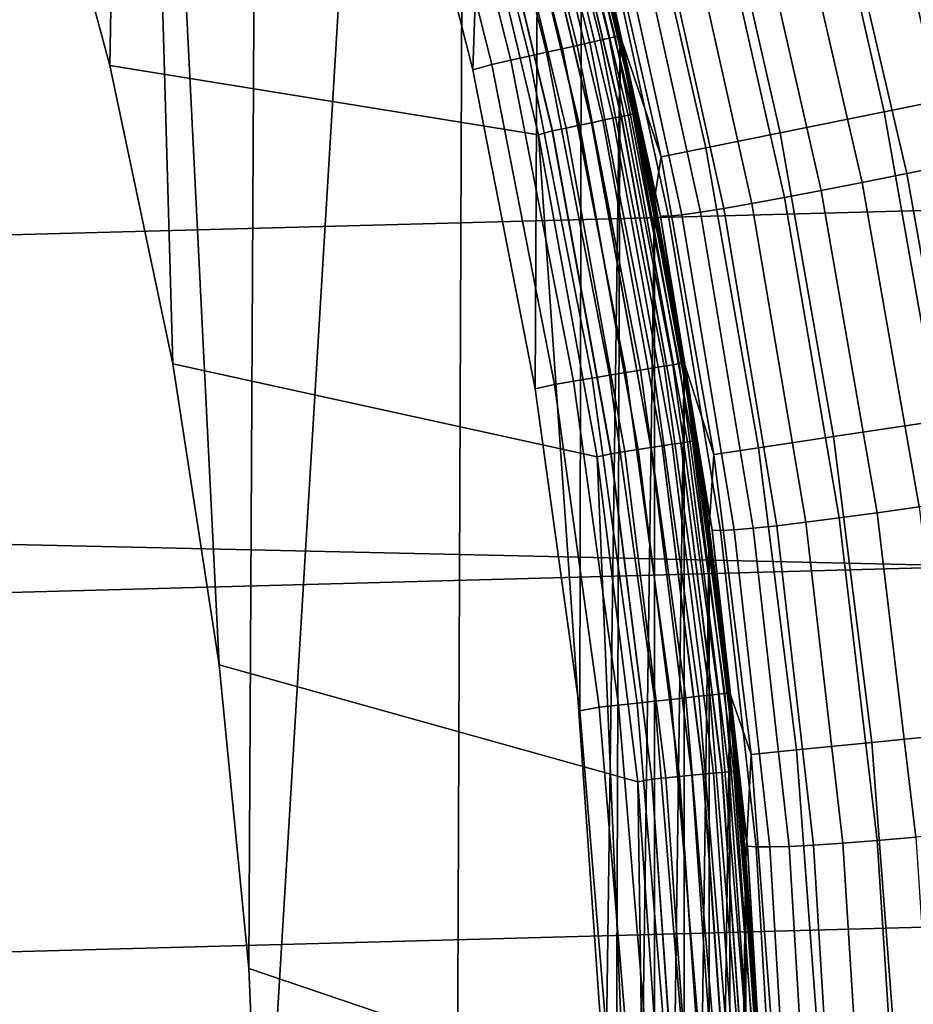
# Model space of a CAD drawing. Header units: metres. Extents: x -28 to 70, y -218 to 28.
# Tile 301 of 463: x 10.52 to 12.29, y 0.7 to 2.66. Entities that reach past the tile are written whole.
import ezdxf

# ---------------------------------------------------------------- set-up
doc = ezdxf.new("R2010")
doc.units = ezdxf.units.M
doc.layers.add('solid_10_261_432_XXX', color=7, linetype='CONTINUOUS')

msp = doc.modelspace()

# ---------------------------------------------------------------- linework, layer by layer
at = {"layer": 'solid_10_261_432_XXX'}
for points in [[(10.539528, 3.149342, 209.25), (10.696702, 2.565255, 209.25), (10.738165, 4.892015, 209.25), (10.452642, 5.475604, 209.25)], [(-27.058064, 4.910316, -5), (27.251122, 3.691395, -5), (27.389296, 2.465067, -5), (-27.251122, 3.691395, -5)], [(10.696702, 2.565255, 209.25), (10.821564, 1.973259, 209.25), (10.738165, 4.892015, 209.25)], [(10.913673, 1.375401, 209.25), (10.972785, 0.773301, 209.25), (10.991123, 4.293624, 209.25), (10.738165, 4.892015, 209.25)], [(10.821564, 1.973259, 209.25), (10.913673, 1.375401, 209.25), (10.738165, 4.892015, 209.25)], [(10.972785, 0.773301, 209.25), (10.998702, 0.168941, 209.25), (11.210789, 3.682145, 209.25), (10.991123, 4.293624, 209.25)], [(11.452841, 3.58224, 194), (11.417285, 2.55648, 194), (11.25911, 3.181573, 194), (11.349808, 3.896392, 194)], [(-27.251122, 3.691395, -5), (27.389296, 2.465067, -5), (27.472309, 1.233766, -5), (-27.389296, 2.465067, -5)], [(12.777651, 3.690751, 235.5), (-12.957409, 2.999256, 235.5), (-13.099793, 2.298998, 235.5), (12.957432, 2.999155, 235.5)], [(10.998702, 0.168941, 209.25), (11.38193, -0.618166, 209.25), (11.396459, 3.059532, 209.25), (11.210789, 3.682145, 209.25)], [(11.547218, 3.265219, 194), (11.540821, 1.923384, 194), (11.417285, 2.55648, 194), (11.452841, 3.58224, 194)], [(11.707102, 2.623623, 193.73877), (11.544795, 3.264557, 193.73877), (11.537467, 3.262485, 193.777298), (11.699671, 2.621958, 193.777298)], [(11.632813, 2.945785, 194), (11.629267, 1.284557, 194), (11.540821, 1.923384, 194), (11.547218, 3.265219, 194)], [(11.544795, 3.264557, 193.73877), (11.707102, 2.623623, 193.73877), (11.709557, 2.624172, 193.699997), (11.547216, 3.265241, 193.699997)], [(11.547216, 3.265241, 193.699997), (11.709557, 2.624172, 193.699997), (11.632803, 2.945826, 181), (11.547216, 3.265242, 181)], [(11.649203, 2.610647, 193.882446), (11.4877, 3.248412, 193.882446), (11.462797, 3.24137, 193.911987), (11.623951, 2.604988, 193.911987)], [(11.670471, 2.615414, 193.849762), (11.508673, 3.254343, 193.849762), (11.4877, 3.248412, 193.882446), (11.649203, 2.610647, 193.882446)], [(11.68739, 2.619205, 193.814514), (11.525357, 3.25906, 193.814514), (11.508673, 3.254343, 193.849762), (11.670471, 2.615414, 193.849762)], [(11.699671, 2.621958, 193.777298), (11.537467, 3.262485, 193.777298), (11.525357, 3.25906, 193.814514), (11.68739, 2.619205, 193.814514)], [(11.563287, 2.591393, 193.959747), (11.402974, 3.224454, 193.959747), (11.369079, 3.214869, 193.977127), (11.528914, 2.58369, 193.977127)], [(11.595147, 2.598533, 193.937912), (11.434393, 3.233338, 193.937912), (11.402974, 3.224454, 193.959747), (11.563287, 2.591393, 193.959747)], [(11.623951, 2.604988, 193.911987), (11.462797, 3.24137, 193.911987), (11.434393, 3.233338, 193.937912), (11.595147, 2.598533, 193.937912)], [(11.528914, 2.58369, 193.977127), (11.369079, 3.214869, 193.977127), (11.333288, 3.204749, 193.989761), (11.492621, 2.575557, 193.989761)], [(11.5626, 3.21034, 199), (11.719447, 2.579645, 199), (11.709555, 2.624184, 194), (11.632813, 2.945785, 194)], [(11.748169, 2.445513, 209.050003), (11.719447, 2.579645, 199), (11.5626, 3.21034, 199), (11.597133, 3.083263, 209.050003)], [(11.417285, 2.55648, 194), (11.455028, 2.567132, 193.997437), (11.296216, 3.194266, 193.997437), (11.25911, 3.181573, 194)], [(11.492621, 2.575557, 193.989761), (11.333288, 3.204749, 193.989761), (11.296216, 3.194266, 193.997437), (11.455028, 2.567132, 193.997437)], [(10.539528, 3.149342, 217.75), (10.696702, 2.565255, 217.75), (10.696702, 2.565255, 209.25), (10.539528, 3.149342, 209.25)], [(10.539528, 3.149342, 217.75), (11.396464, 3.059509, 217.75), (11.547549, 2.427776, 217.75), (10.696702, 2.565255, 217.75)], [(12.498825, 2.526692, 173.429489), (12.357343, 3.146566, 173.429489), (12.095102, 3.079792, 174.932922), (12.233582, 2.473072, 174.932922)], [(11.558475, 3.104767, 209.158203), (11.711797, 2.464087, 209.158203), (11.725202, 2.466907, 209.133133), (11.571704, 3.108321, 209.133133)], [(11.711933, 2.464116, 217.84201), (11.558609, 3.104804, 217.84201), (11.571807, 3.108349, 217.867096), (11.725307, 2.46693, 217.867096)], [(11.571704, 3.108321, 209.133133), (11.725202, 2.466907, 209.133133), (11.734976, 2.468964, 209.106369), (11.581349, 3.110912, 209.106369)], [(11.725307, 2.46693, 217.867096), (11.571807, 3.108349, 217.867096), (11.58142, 3.110931, 217.893875), (11.735046, 2.468979, 217.893875)], [(11.581349, 3.110912, 209.106369), (11.734976, 2.468964, 209.106369), (11.740919, 2.470214, 209.078461), (11.587215, 3.112488, 209.078461)], [(11.735046, 2.468979, 217.893875), (11.58142, 3.110931, 217.893875), (11.587251, 3.112498, 217.921799), (11.740955, 2.470222, 217.921799)], [(11.587215, 3.112488, 209.078461), (11.740919, 2.470214, 209.078461), (11.597133, 3.083263, 209.050003)], [(11.740955, 2.470222, 217.921799), (11.587251, 3.112498, 217.921799), (11.597133, 3.083263, 217.949997)], [(11.476091, 3.082638, 209.23201), (11.628322, 2.446524, 209.23201), (11.652867, 2.451688, 209.218338), (11.500316, 3.089145, 209.218338)], [(11.628551, 2.446573, 217.768097), (11.476317, 3.0827, 217.768097), (11.500525, 3.089202, 217.781799), (11.653078, 2.451734, 217.781799)], [(11.500316, 3.089145, 209.218338), (11.652867, 2.451688, 209.218338), (11.675257, 2.456399, 209.201248), (11.522413, 3.095081, 209.201248)], [(11.653078, 2.451734, 217.781799), (11.500525, 3.089202, 217.781799), (11.5226, 3.095132, 217.79892), (11.675447, 2.45644, 217.79892)], [(11.522413, 3.095081, 209.201248), (11.675257, 2.456399, 209.201248), (11.695035, 2.46056, 209.181061), (11.541932, 3.100324, 209.181061)], [(11.675447, 2.45644, 217.79892), (11.5226, 3.095132, 217.79892), (11.542094, 3.100368, 217.819138), (11.695199, 2.460596, 217.819138)], [(11.541932, 3.100324, 209.181061), (11.695035, 2.46056, 209.181061), (11.711797, 2.464087, 209.158203), (11.558475, 3.104767, 209.158203)], [(11.695199, 2.460596, 217.819138), (11.542094, 3.100368, 217.819138), (11.558609, 3.104804, 217.84201), (11.711933, 2.464116, 217.84201)], [(11.423271, 3.06845, 209.248001), (11.396459, 3.059532, 209.25), (11.547547, 2.427784, 209.25), (11.5748, 2.435264, 209.248001)], [(11.423428, 3.068492, 217.752029), (11.574955, 2.435297, 217.752029), (11.547549, 2.427776, 217.75), (11.396464, 3.059509, 217.75)], [(11.423271, 3.06845, 209.248001), (11.5748, 2.435264, 209.248001), (11.602121, 2.441012, 209.241959), (11.450234, 3.075693, 209.241959)], [(11.450473, 3.075757, 217.758102), (11.602363, 2.441063, 217.758102), (11.574955, 2.435297, 217.752029), (11.423428, 3.068492, 217.752029)], [(11.450234, 3.075693, 209.241959), (11.602121, 2.441012, 209.241959), (11.628322, 2.446524, 209.23201), (11.476091, 3.082638, 209.23201)], [(11.602363, 2.441063, 217.758102), (11.450473, 3.075757, 217.758102), (11.476317, 3.0827, 217.768097), (11.628551, 2.446573, 217.768097)], [(11.597133, 3.083263, 217.949997), (11.69166, 2.702794, 224.15451), (11.761395, 2.381091, 224.144196), (11.748169, 2.445513, 217.949997)], [(11.740955, 2.470222, 217.921799), (11.597133, 3.083263, 217.949997), (11.748169, 2.445513, 217.949997)], [(11.740919, 2.470214, 209.078461), (11.748169, 2.445513, 209.050003), (11.597133, 3.083263, 209.050003)], [(12.233582, 2.473072, 174.932922), (12.095102, 3.079792, 174.932922), (11.890865, 3.027786, 176.445908), (12.027007, 2.431312, 176.445908)], [(11.38193, -0.618166, 209.25), (11.772798, -0.799741, 209.25), (11.547547, 2.427784, 209.25), (11.396459, 3.059532, 209.25)], [(12.319391, 3.041756, 225.353973), (12.474365, 2.391546, 225.355301), (12.373331, 2.370319, 225.289566), (12.22134, 3.015736, 225.289368)], [(12.027007, 2.431312, 176.445908), (11.890865, 3.027786, 176.445908), (11.744953, 2.990633, 177.966064), (11.879424, 2.401477, 177.966064)], [(12.22134, 3.015736, 225.289368), (12.373331, 2.370319, 225.289566), (12.278218, 2.350699, 225.215073), (12.129017, 2.991597, 225.216171)], [(12.957432, 2.999155, 235.5), (-13.099793, 2.298998, 235.5), (-13.204357, 1.592154, 235.5), (13.099812, 2.298897, 235.5)], [(11.879424, 2.401477, 177.966064), (11.744953, 2.990633, 177.966064), (11.657597, 2.968389, 179.490997), (11.791067, 2.383616, 179.490997)], [(12.129017, 2.991597, 225.216171), (12.278218, 2.350699, 225.215073), (12.189754, 2.332835, 225.132385), (12.043126, 2.969523, 225.134933)], [(11.791067, 2.383616, 179.490997), (11.657597, 2.968389, 179.490997), (11.632803, 2.945826, 181), (11.709557, 2.624173, 181)], [(12.043126, 2.969523, 225.134933), (12.189754, 2.332835, 225.132385), (12.10861, 2.316864, 225.04216), (11.964323, 2.949683, 225.046265)], [(11.709555, 2.624184, 194), (11.68234, 0.642568, 194), (11.629267, 1.284557, 194), (11.632813, 2.945785, 194)], [(11.709557, 2.624172, 193.699997), (11.709557, 2.624173, 181), (11.632803, 2.945826, 181)], [(11.893209, 2.932229, 224.950867), (12.035409, 2.302907, 224.945068), (11.970706, 2.29107, 224.841843), (11.830325, 2.917292, 224.849442)], [(11.964323, 2.949683, 225.046265), (12.10861, 2.316864, 225.04216), (12.035409, 2.302907, 224.945068), (11.893209, 2.932229, 224.950867)], [(11.830325, 2.917292, 224.849442), (11.970706, 2.29107, 224.841843), (11.914996, 2.281445, 224.733292), (11.776152, 2.904988, 224.742767)], [(11.731102, 2.895409, 224.631668), (11.868704, 2.274105, 224.620224), (11.832183, 2.269104, 224.50351), (11.695519, 2.888629, 224.516983)], [(11.776152, 2.904988, 224.742767), (11.914996, 2.281445, 224.733292), (11.868704, 2.274105, 224.620224), (11.731102, 2.895409, 224.631668)], [(11.669676, 2.8847, 224.399597), (11.80571, 2.266483, 224.384033), (11.789488, 2.26626, 224.262726), (11.653767, 2.883652, 224.280396)], [(11.653767, 2.883652, 224.280396), (11.789488, 2.26626, 224.262726), (11.69166, 2.702794, 224.15451)], [(11.695519, 2.888629, 224.516983), (11.832183, 2.269104, 224.50351), (11.80571, 2.266483, 224.384033), (11.669676, 2.8847, 224.399597)], [(11.789488, 2.26626, 224.262726), (11.761395, 2.381091, 224.144196), (11.69166, 2.702794, 224.15451)], [(11.81393, 1.971396, 193.814514), (11.68739, 2.619205, 193.814514), (11.670471, 2.615414, 193.849762), (11.796827, 1.968542, 193.849762)], [(11.709555, 2.624184, 194), (11.7, 0, 194), (11.68234, 0.642568, 194)], [(11.826343, 1.973468, 193.777298), (11.699671, 2.621958, 193.777298), (11.68739, 2.619205, 193.814514), (11.81393, 1.971396, 193.814514)], [(11.833855, 1.974721, 193.73877), (11.707102, 2.623623, 193.73877), (11.699671, 2.621958, 193.777298), (11.826343, 1.973468, 193.777298)], [(11.7774, 2.300608, 194), (11.709555, -2.624184, 194), (11.7, 0, 194), (11.709555, 2.624184, 194)], [(11.707102, 2.623623, 193.73877), (11.833855, 1.974721, 193.73877), (11.836336, 1.975134, 193.699997), (11.709557, 2.624172, 193.699997)], [(11.719447, 2.579645, 199), (11.7774, 2.300608, 194), (11.709555, 2.624184, 194)], [(11.709557, 2.624172, 193.699997), (11.836336, 1.975134, 193.699997), (11.777418, 2.300528, 181), (11.709557, 2.624173, 181)], [(11.791067, 2.383616, 179.490997), (11.709557, 2.624173, 181), (11.777418, 2.300528, 181)], [(11.749803, 1.960695, 193.911987), (11.623951, 2.604988, 193.911987), (11.595147, 2.598533, 193.937912), (11.720688, 1.955837, 193.937912)], [(11.775329, 1.964955, 193.882446), (11.649203, 2.610647, 193.882446), (11.623951, 2.604988, 193.911987), (11.749803, 1.960695, 193.911987)], [(11.796827, 1.968542, 193.849762), (11.670471, 2.615414, 193.849762), (11.649203, 2.610647, 193.882446), (11.775329, 1.964955, 193.882446)], [(11.653738, 1.944665, 193.977127), (11.528914, 2.58369, 193.977127), (11.492621, 2.575557, 193.989761), (11.617051, 1.938543, 193.989761)], [(11.688482, 1.950463, 193.959747), (11.563287, 2.591393, 193.959747), (11.528914, 2.58369, 193.977127), (11.653738, 1.944665, 193.977127)], [(11.720688, 1.955837, 193.937912), (11.595147, 2.598533, 193.937912), (11.563287, 2.591393, 193.959747), (11.688482, 1.950463, 193.959747)], [(11.719447, 2.579645, 199), (11.841918, 1.941384, 199), (11.836341, 1.975086, 194), (11.7774, 2.300608, 194)], [(11.864161, 1.800468, 209.050003), (11.841918, 1.941384, 199), (11.719447, 2.579645, 199), (11.748169, 2.445513, 209.050003)], [(10.696702, 2.565255, 217.75), (10.821564, 1.973259, 217.75), (10.821564, 1.973259, 209.25), (10.696702, 2.565255, 209.25)], [(10.696702, 2.565255, 217.75), (11.547549, 2.427776, 217.75), (11.663657, 1.788597, 217.75), (10.821564, 1.973259, 217.75)], [(11.540821, 1.923384, 194), (11.579051, 1.932202, 193.997437), (11.455028, 2.567132, 193.997437), (11.417285, 2.55648, 194)], [(11.617051, 1.938543, 193.989761), (11.492621, 2.575557, 193.989761), (11.455028, 2.567132, 193.997437), (11.579051, 1.932202, 193.997437)], [(12.609233, 1.900536, 173.429489), (12.498825, 2.526692, 173.429489), (12.233582, 2.473072, 174.932922), (12.341647, 1.860204, 174.932922)], [(-27.389296, 2.465067, -5), (27.472309, 1.233766, -5), (27.5, 0, -5), (-27.472309, 1.233766, -5)], [(11.695035, 2.46056, 209.181061), (11.812704, 1.813342, 209.181061), (11.829636, 1.815941, 209.158203), (11.711797, 2.464087, 209.158203)], [(11.812871, 1.813368, 217.819138), (11.695199, 2.460596, 217.819138), (11.711933, 2.464116, 217.84201), (11.829773, 1.815963, 217.84201)], [(11.711797, 2.464087, 209.158203), (11.829636, 1.815941, 209.158203), (11.843175, 1.818019, 209.133133), (11.725202, 2.466907, 209.133133)], [(11.829773, 1.815963, 217.84201), (11.711933, 2.464116, 217.84201), (11.725307, 2.46693, 217.867096), (11.843281, 1.818036, 217.867096)], [(11.725202, 2.466907, 209.133133), (11.843175, 1.818019, 209.133133), (11.853047, 1.819535, 209.106369), (11.734976, 2.468964, 209.106369)], [(11.843281, 1.818036, 217.867096), (11.725307, 2.46693, 217.867096), (11.735046, 2.468979, 217.893875), (11.853119, 1.819546, 217.893875)], [(11.734976, 2.468964, 209.106369), (11.853047, 1.819535, 209.106369), (11.859051, 1.820457, 209.078461), (11.740919, 2.470214, 209.078461)], [(11.853119, 1.819546, 217.893875), (11.735046, 2.468979, 217.893875), (11.740955, 2.470222, 217.921799), (11.859087, 1.820462, 217.921799)], [(11.740919, 2.470214, 209.078461), (11.859051, 1.820457, 209.078461), (11.748169, 2.445513, 209.050003)], [(11.859087, 1.820462, 217.921799), (11.740955, 2.470222, 217.921799), (11.748169, 2.445513, 217.949997)], [(12.341647, 1.860204, 174.932922), (12.233582, 2.473072, 174.932922), (12.027007, 2.431312, 176.445908), (12.133247, 1.828793, 176.445908)], [(11.602121, 2.441012, 209.241959), (11.718856, 1.798935, 209.241959), (11.745319, 1.802998, 209.23201), (11.628322, 2.446524, 209.23201)], [(11.7191, 1.798973, 217.758102), (11.602363, 2.441063, 217.758102), (11.628551, 2.446573, 217.768097), (11.745551, 1.803034, 217.768097)], [(11.628322, 2.446524, 209.23201), (11.745319, 1.802998, 209.23201), (11.770112, 1.806803, 209.218338), (11.652867, 2.451688, 209.218338)], [(11.745551, 1.803034, 217.768097), (11.628551, 2.446573, 217.768097), (11.653078, 2.451734, 217.781799), (11.770326, 1.806837, 217.781799)], [(11.652867, 2.451688, 209.218338), (11.770112, 1.806803, 209.218338), (11.792727, 1.810275, 209.201248), (11.675257, 2.456399, 209.201248)], [(11.770326, 1.806837, 217.781799), (11.653078, 2.451734, 217.781799), (11.675447, 2.45644, 217.79892), (11.792919, 1.810305, 217.79892)], [(11.675257, 2.456399, 209.201248), (11.792727, 1.810275, 209.201248), (11.812704, 1.813342, 209.181061), (11.695035, 2.46056, 209.181061)], [(11.792919, 1.810305, 217.79892), (11.675447, 2.45644, 217.79892), (11.695199, 2.460596, 217.819138), (11.812871, 1.813368, 217.819138)], [(11.748169, 2.445513, 217.949997), (11.82228, 2.057597, 224.133896), (11.874269, 1.732554, 224.123581), (11.864161, 1.800468, 217.949997)], [(11.748169, 2.445513, 217.949997), (11.761395, 2.381091, 224.144196), (11.82228, 2.057597, 224.133896)], [(11.859087, 1.820462, 217.921799), (11.748169, 2.445513, 217.949997), (11.864161, 1.800468, 217.949997)], [(11.859051, 1.820457, 209.078461), (11.864161, 1.800468, 209.050003), (11.748169, 2.445513, 209.050003)], [(11.5748, 2.435264, 209.248001), (11.547547, 2.427784, 209.25), (11.66366, 1.78858, 209.25), (11.69126, 1.7947, 209.248001)], [(11.772798, -0.799741, 209.25), (11.66366, 1.78858, 209.25), (11.547547, 2.427784, 209.25)], [(11.574955, 2.435297, 217.752029), (11.691413, 1.794723, 217.752014), (11.663657, 1.788597, 217.75), (11.547549, 2.427776, 217.75)], [(11.5748, 2.435264, 209.248001), (11.69126, 1.7947, 209.248001), (11.718856, 1.798935, 209.241959), (11.602121, 2.441012, 209.241959)], [(11.602363, 2.441063, 217.758102), (11.7191, 1.798973, 217.758102), (11.691413, 1.794723, 217.752014), (11.574955, 2.435297, 217.752029)], [(12.133247, 1.828793, 176.445908), (12.027007, 2.431312, 176.445908), (11.879424, 2.401477, 177.966064), (11.984361, 1.806352, 177.966064)], [(11.984361, 1.806352, 177.966064), (11.879424, 2.401477, 177.966064), (11.791067, 2.383616, 179.490997), (11.895224, 1.792916, 179.490997)], [(11.789488, 2.26626, 224.262726), (11.82228, 2.057597, 224.133896), (11.761395, 2.381091, 224.144196)], [(11.895224, 1.792916, 179.490997), (11.791067, 2.383616, 179.490997), (11.777418, 2.300528, 181), (11.836335, 1.975135, 181)], [(12.373331, 2.370319, 225.289566), (12.491254, 1.717827, 225.289978), (12.393561, 1.702948, 225.214172), (12.278218, 2.350699, 225.215073)], [(12.278218, 2.350699, 225.215073), (12.393561, 1.702948, 225.214172), (12.302716, 1.6895, 225.130035), (12.189754, 2.332835, 225.132385)], [(12.189754, 2.332835, 225.132385), (12.302716, 1.6895, 225.130035), (12.219414, 1.677583, 225.038223), (12.10861, 2.316864, 225.04216)], [(12.10861, 2.316864, 225.04216), (12.219414, 1.677583, 225.038223), (12.144288, 1.66729, 224.939423), (12.035409, 2.302907, 224.945068)], [(13.099812, 2.298897, 235.5), (-13.204357, 1.592154, 235.5), (-13.27081, 0.880669, 235.5), (13.204369, 1.592053, 235.5)], [(11.7774, -2.300608, 194), (11.709555, -2.624184, 194), (11.7774, 2.300608, 194)], [(11.7774, -2.300608, 194), (11.7774, 2.300608, 194), (11.836341, 1.975086, 194)], [(11.836336, 1.975134, 193.699997), (11.836335, 1.975135, 181), (11.777418, 2.300528, 181)], [(11.970706, 2.29107, 224.841843), (12.077911, 1.658699, 224.834396), (12.020791, 1.651875, 224.723923), (11.914996, 2.281445, 224.733292)], [(12.035409, 2.302907, 224.945068), (12.144288, 1.66729, 224.939423), (12.077911, 1.658699, 224.834396), (11.970706, 2.29107, 224.841843)], [(11.832183, 2.269104, 224.50351), (11.935987, 1.643723, 224.490112), (11.908948, 1.642457, 224.368546), (11.80571, 2.266483, 224.384033)], [(11.868704, 2.274105, 224.620224), (11.973362, 1.64687, 224.608871), (11.935987, 1.643723, 224.490112), (11.832183, 2.269104, 224.50351)], [(11.914996, 2.281445, 224.733292), (12.020791, 1.651875, 224.723923), (11.973362, 1.64687, 224.608871), (11.868704, 2.274105, 224.620224)], [(11.80571, 2.266483, 224.384033), (11.908948, 1.642457, 224.368546), (11.892455, 1.643083, 224.245102), (11.789488, 2.26626, 224.262726)], [(11.789488, 2.26626, 224.262726), (11.892455, 1.643083, 224.245102), (11.82228, 2.057597, 224.133896)], [(11.892455, 1.643083, 224.245102), (11.874269, 1.732554, 224.123581), (11.82228, 2.057597, 224.133896)], [(11.836341, -1.975086, 194), (11.7774, -2.300608, 194), (11.836341, 1.975086, 194)], [(11.924668, 1.319822, 193.73877), (11.833855, 1.974721, 193.73877), (11.826343, 1.973468, 193.777298), (11.917099, 1.318984, 193.777298)], [(11.833855, 1.974721, 193.73877), (11.924668, 1.319822, 193.73877), (11.927168, 1.320098, 193.699997), (11.836336, 1.975134, 193.699997)], [(11.836336, 1.975134, 193.699997), (11.927168, 1.320098, 193.699997), (11.886265, 1.648243, 181), (11.836335, 1.975135, 181)], [(11.895224, 1.792916, 179.490997), (11.836335, 1.975135, 181), (11.886265, 1.648243, 181)], [(11.836341, -1.975086, 194), (11.836341, 1.975086, 194), (11.886267, 1.648235, 194)], [(11.841918, 1.941384, 199), (11.886267, 1.648235, 194), (11.836341, 1.975086, 194)], [(10.821564, 1.973259, 217.75), (10.913673, 1.375401, 217.75), (10.913673, 1.375401, 209.25), (10.821564, 1.973259, 209.25)], [(10.821564, 1.973259, 217.75), (11.663657, 1.788597, 217.75), (11.744437, 1.143764, 217.75), (10.913673, 1.375401, 217.75)], [(11.810633, 1.307201, 193.937912), (11.720688, 1.955837, 193.937912), (11.688482, 1.950463, 193.959747), (11.77818, 1.303609, 193.959747)], [(11.839972, 1.310448, 193.911987), (11.749803, 1.960695, 193.911987), (11.720688, 1.955837, 193.937912), (11.810633, 1.307201, 193.937912)], [(11.865693, 1.313295, 193.882446), (11.775329, 1.964955, 193.882446), (11.749803, 1.960695, 193.911987), (11.839972, 1.310448, 193.911987)], [(11.887356, 1.315692, 193.849762), (11.796827, 1.968542, 193.849762), (11.775329, 1.964955, 193.882446), (11.865693, 1.313295, 193.882446)], [(11.90459, 1.3176, 193.814514), (11.81393, 1.971396, 193.814514), (11.796827, 1.968542, 193.849762), (11.887356, 1.315692, 193.849762)], [(11.917099, 1.318984, 193.777298), (11.826343, 1.973468, 193.777298), (11.81393, 1.971396, 193.814514), (11.90459, 1.3176, 193.814514)], [(11.706202, 1.295642, 193.989761), (11.617051, 1.938543, 193.989761), (11.579051, 1.932202, 193.997437), (11.667909, 1.291404, 193.997437)], [(11.743169, 1.299734, 193.977127), (11.653738, 1.944665, 193.977127), (11.617051, 1.938543, 193.989761), (11.706202, 1.295642, 193.989761)], [(11.77818, 1.303609, 193.959747), (11.688482, 1.950463, 193.959747), (11.653738, 1.944665, 193.977127), (11.743169, 1.299734, 193.977127)], [(11.841918, 1.941384, 199), (11.929655, 1.297428, 199), (11.927167, 1.320114, 194), (11.886267, 1.648235, 194)], [(11.944763, 1.150054, 209.050003), (11.929655, 1.297428, 199), (11.841918, 1.941384, 199), (11.864161, 1.800468, 209.050003)], [(11.629267, 1.284557, 194), (11.667909, 1.291404, 193.997437), (11.579051, 1.932202, 193.997437), (11.540821, 1.923384, 194)], [(12.419029, 1.242711, 174.932922), (12.341647, 1.860204, 174.932922), (12.133247, 1.828793, 176.445908), (12.209322, 1.221727, 176.445908)], [(11.829636, 1.815941, 209.158203), (11.911633, 1.162293, 209.158203), (11.925266, 1.163623, 209.133133), (11.843175, 1.818019, 209.133133)], [(11.911771, 1.162307, 217.84201), (11.829773, 1.815963, 217.84201), (11.843281, 1.818036, 217.867096), (11.925372, 1.163634, 217.867096)], [(11.843175, 1.818019, 209.133133), (11.925266, 1.163623, 209.133133), (11.935206, 1.164593, 209.106369), (11.853047, 1.819535, 209.106369)], [(11.925372, 1.163634, 217.867096), (11.843281, 1.818036, 217.867096), (11.853119, 1.819546, 217.893875), (11.935279, 1.164601, 217.893875)], [(11.853047, 1.819535, 209.106369), (11.935206, 1.164593, 209.106369), (11.941252, 1.165183, 209.078461), (11.859051, 1.820457, 209.078461)], [(11.935279, 1.164601, 217.893875), (11.853119, 1.819546, 217.893875), (11.859087, 1.820462, 217.921799), (11.941288, 1.165187, 217.921799)], [(11.859051, 1.820457, 209.078461), (11.941252, 1.165183, 209.078461), (11.944763, 1.150054, 209.050003), (11.864161, 1.800468, 209.050003)], [(11.859087, 1.820462, 217.921799), (11.864161, 1.800468, 217.949997), (11.944763, 1.150054, 217.949997), (11.941288, 1.165187, 217.921799)], [(12.209322, 1.221727, 176.445908), (12.133247, 1.828793, 176.445908), (11.984361, 1.806352, 177.966064), (12.059503, 1.206735, 177.966064)], [(11.69126, 1.7947, 209.248001), (11.772299, 1.148697, 209.248001), (11.800085, 1.151409, 209.241959), (11.718856, 1.798935, 209.241959)], [(11.7191, 1.798973, 217.758102), (11.800331, 1.151433, 217.758102), (11.772449, 1.148712, 217.752014), (11.691413, 1.794723, 217.752014)], [(11.718856, 1.798935, 209.241959), (11.800085, 1.151409, 209.241959), (11.826733, 1.154009, 209.23201), (11.745319, 1.802998, 209.23201)], [(11.800331, 1.151433, 217.758102), (11.7191, 1.798973, 217.758102), (11.745551, 1.803034, 217.768097), (11.826965, 1.154032, 217.768097)], [(11.745319, 1.802998, 209.23201), (11.826733, 1.154009, 209.23201), (11.851697, 1.156444, 209.218338), (11.770112, 1.806803, 209.218338)], [(11.826965, 1.154032, 217.768097), (11.745551, 1.803034, 217.768097), (11.770326, 1.806837, 217.781799), (11.851912, 1.156466, 217.781799)], [(11.770112, 1.806803, 209.218338), (11.851697, 1.156444, 209.218338), (11.874469, 1.158666, 209.201248), (11.792727, 1.810275, 209.201248)], [(11.851912, 1.156466, 217.781799), (11.770326, 1.806837, 217.781799), (11.792919, 1.810305, 217.79892), (11.874662, 1.158686, 217.79892)], [(11.792727, 1.810275, 209.201248), (11.874469, 1.158666, 209.201248), (11.894585, 1.160629, 209.181061), (11.812704, 1.813342, 209.181061)], [(11.874662, 1.158686, 217.79892), (11.792919, 1.810305, 217.79892), (11.812871, 1.813368, 217.819138), (11.894752, 1.160646, 217.819138)], [(11.812704, 1.813342, 209.181061), (11.894585, 1.160629, 209.181061), (11.911633, 1.162293, 209.158203), (11.829636, 1.815941, 209.158203)], [(11.894752, 1.160646, 217.819138), (11.812871, 1.813368, 217.819138), (11.829773, 1.815963, 217.84201), (11.911771, 1.162307, 217.84201)], [(11.864161, 1.800468, 217.949997), (11.917322, 1.406209, 224.113297), (11.951409, 1.078805, 224.103027), (11.944763, 1.150054, 217.949997)], [(11.864161, 1.800468, 217.949997), (11.874269, 1.732554, 224.123581), (11.917322, 1.406209, 224.113297)], [(12.059503, 1.206735, 177.966064), (11.984361, 1.806352, 177.966064), (11.895224, 1.792916, 179.490997), (11.969806, 1.19776, 179.490997)], [(11.691413, 1.794723, 217.752014), (11.772449, 1.148712, 217.752014), (11.744437, 1.143764, 217.75), (11.663657, 1.788597, 217.75)], [(11.69126, 1.7947, 209.248001), (11.66366, 1.78858, 209.25), (11.74444, 1.143736, 209.25), (11.772299, 1.148697, 209.248001)], [(11.772798, -0.799741, 209.25), (11.74444, 1.143736, 209.25), (11.66366, 1.78858, 209.25)], [(11.969806, 1.19776, 179.490997), (11.895224, 1.792916, 179.490997), (11.886265, 1.648243, 181), (11.927168, 1.320099, 181)], [(11.892455, 1.643083, 224.245102), (11.917322, 1.406209, 224.113297), (11.874269, 1.732554, 224.123581)], [(12.302716, 1.6895, 225.130035), (12.381737, 1.041296, 225.127884), (12.29647, 1.033614, 225.03447), (12.219414, 1.677583, 225.038223)], [(12.144288, 1.66729, 224.939423), (12.219596, 1.027144, 224.93396), (12.151704, 1.021936, 224.827103), (12.077911, 1.658699, 224.834396)], [(12.219414, 1.677583, 225.038223), (12.29647, 1.033614, 225.03447), (12.219596, 1.027144, 224.93396), (12.144288, 1.66729, 224.939423)], [(11.886267, -1.648235, 194), (11.836341, -1.975086, 194), (11.886267, 1.648235, 194)], [(11.927168, 1.320098, 193.699997), (11.927168, 1.320099, 181), (11.886265, 1.648243, 181)], [(11.886267, -1.648235, 194), (11.886267, 1.648235, 194), (11.927167, 1.320114, 194)], [(11.892455, 1.643083, 224.245102), (11.962462, 1.01586, 224.227554), (11.917322, 1.406209, 224.113297)], [(11.908948, 1.642457, 224.368546), (11.979183, 1.014365, 224.353149), (11.962462, 1.01586, 224.227554), (11.892455, 1.643083, 224.245102)], [(11.935987, 1.643723, 224.490112), (12.006719, 1.01423, 224.476837), (11.979183, 1.014365, 224.353149), (11.908948, 1.642457, 224.368546)], [(11.973362, 1.64687, 224.608871), (12.044857, 1.015454, 224.597656), (12.006719, 1.01423, 224.476837), (11.935987, 1.643723, 224.490112)], [(12.020791, 1.651875, 224.723923), (12.093308, 1.01803, 224.714706), (12.044857, 1.015454, 224.597656), (11.973362, 1.64687, 224.608871)], [(12.077911, 1.658699, 224.834396), (12.151704, 1.021936, 224.827103), (12.093308, 1.01803, 224.714706), (12.020791, 1.651875, 224.723923)], [(13.204369, 1.592053, 235.5), (-13.27081, 0.880669, 235.5), (-13.298956, 0.166633, 235.5), (13.270817, 0.880566, 235.5)], [(11.962462, 1.01586, 224.227554), (11.951409, 1.078805, 224.103027), (11.917322, 1.406209, 224.113297)], [(10.913673, 1.375401, 217.75), (10.972785, 0.773301, 217.75), (10.972785, 0.773301, 209.25), (10.913673, 1.375401, 209.25)], [(10.913673, 1.375401, 217.75), (11.744437, 1.143764, 217.75), (11.789587, 0.495614, 217.75), (10.972785, 0.773301, 217.75)], [(11.894182, 0.65622, 193.911987), (11.839972, 1.310448, 193.911987), (11.810633, 1.307201, 193.937912), (11.864709, 0.654594, 193.937912)], [(11.920021, 0.657646, 193.882446), (11.865693, 1.313295, 193.882446), (11.839972, 1.310448, 193.911987), (11.894182, 0.65622, 193.911987)], [(11.941784, 0.658847, 193.849762), (11.887356, 1.315692, 193.849762), (11.865693, 1.313295, 193.882446), (11.920021, 0.657646, 193.882446)], [(11.927167, -1.320114, 194), (11.886267, -1.648235, 194), (11.927167, 1.320114, 194)], [(11.959097, 0.659802, 193.814514), (11.90459, 1.3176, 193.814514), (11.887356, 1.315692, 193.849762), (11.941784, 0.658847, 193.849762)], [(11.971663, 0.660495, 193.777298), (11.917099, 1.318984, 193.777298), (11.90459, 1.3176, 193.814514), (11.959097, 0.659802, 193.814514)], [(11.979266, 0.660915, 193.73877), (11.924668, 1.319822, 193.73877), (11.917099, 1.318984, 193.777298), (11.971663, 0.660495, 193.777298)], [(11.924668, 1.319822, 193.73877), (11.979266, 0.660915, 193.73877), (11.981778, 0.661053, 193.699997), (11.927168, 1.320098, 193.699997)], [(11.927167, -1.320114, 194), (11.927167, 1.320114, 194), (11.959007, 0.991001, 194)], [(11.929655, 1.297428, 199), (11.959007, 0.991001, 194), (11.927167, 1.320114, 194)], [(11.927168, 1.320098, 193.699997), (11.981778, 0.661053, 193.699997), (11.959014, 0.990952, 181), (11.927168, 1.320099, 181)], [(11.969806, 1.19776, 179.490997), (11.927168, 1.320099, 181), (11.959014, 0.990952, 181)], [(11.68234, 0.642568, 194), (11.721333, 0.646684, 193.997437), (11.667909, 1.291404, 193.997437), (11.629267, 1.284557, 194)], [(11.759799, 0.648806, 193.989761), (11.706202, 1.295642, 193.989761), (11.667909, 1.291404, 193.997437), (11.721333, 0.646684, 193.997437)], [(11.796937, 0.650855, 193.977127), (11.743169, 1.299734, 193.977127), (11.706202, 1.295642, 193.989761), (11.759799, 0.648806, 193.989761)], [(11.832108, 0.652796, 193.959747), (11.77818, 1.303609, 193.959747), (11.743169, 1.299734, 193.977127), (11.796937, 0.650855, 193.977127)], [(11.864709, 0.654594, 193.937912), (11.810633, 1.307201, 193.937912), (11.77818, 1.303609, 193.959747), (11.832108, 0.652796, 193.959747)], [(11.929655, 1.297428, 199), (11.982401, 0.649667, 199), (11.981779, 0.661022, 194), (11.959007, 0.991001, 194)], [(11.989737, 0.496208, 209.050003), (11.982401, 0.649667, 199), (11.929655, 1.297428, 199), (11.944763, 1.150054, 209.050003)], [(27.472309, -1.233766, -5), (-27.5, 0, -5), (-27.472309, 1.233766, -5), (27.5, 0, -5)], [(12.465535, 0.622129, 174.932922), (12.419029, 1.242711, 174.932922), (12.209322, 1.221727, 176.445908), (12.255043, 0.611624, 176.445908)], [(12.255043, 0.611624, 176.445908), (12.209322, 1.221727, 176.445908), (12.059503, 1.206735, 177.966064), (12.104663, 0.604119, 177.966064)], [(12.01463, 0.599625, 179.490997), (11.969806, 1.19776, 179.490997), (11.959014, 0.990952, 181), (11.981778, 0.661053, 181)], [(12.104663, 0.604119, 177.966064), (12.059503, 1.206735, 177.966064), (11.969806, 1.19776, 179.490997), (12.01463, 0.599625, 179.490997)], [(11.800085, 1.151409, 209.241959), (11.845563, 0.500393, 209.241959), (11.872313, 0.501523, 209.23201), (11.826733, 1.154009, 209.23201)], [(11.845809, 0.500404, 217.758102), (11.800331, 1.151433, 217.758102), (11.826965, 1.154032, 217.768097), (11.872546, 0.501534, 217.768097)], [(11.826733, 1.154009, 209.23201), (11.872313, 0.501523, 209.23201), (11.897373, 0.502582, 209.218338), (11.851697, 1.156444, 209.218338)], [(11.872546, 0.501534, 217.768097), (11.826965, 1.154032, 217.768097), (11.851912, 1.156466, 217.781799), (11.89759, 0.502591, 217.781799)], [(11.851697, 1.156444, 209.218338), (11.897373, 0.502582, 209.218338), (11.920233, 0.503547, 209.201248), (11.874469, 1.158666, 209.201248)], [(11.89759, 0.502591, 217.781799), (11.851912, 1.156466, 217.781799), (11.874662, 1.158686, 217.79892), (11.920427, 0.503556, 217.79892)], [(11.874469, 1.158666, 209.201248), (11.920233, 0.503547, 209.201248), (11.940426, 0.5044, 209.181061), (11.894585, 1.160629, 209.181061)], [(11.920427, 0.503556, 217.79892), (11.874662, 1.158686, 217.79892), (11.894752, 1.160646, 217.819138), (11.940595, 0.504408, 217.819138)], [(11.894585, 1.160629, 209.181061), (11.940426, 0.5044, 209.181061), (11.957541, 0.505123, 209.158203), (11.911633, 1.162293, 209.158203)], [(11.940595, 0.504408, 217.819138), (11.894752, 1.160646, 217.819138), (11.911771, 1.162307, 217.84201), (11.957679, 0.50513, 217.84201)], [(11.911633, 1.162293, 209.158203), (11.957541, 0.505123, 209.158203), (11.971227, 0.505701, 209.133133), (11.925266, 1.163623, 209.133133)], [(11.957679, 0.50513, 217.84201), (11.911771, 1.162307, 217.84201), (11.925372, 1.163634, 217.867096), (11.971333, 0.505707, 217.867096)], [(11.925266, 1.163623, 209.133133), (11.971227, 0.505701, 209.133133), (11.981205, 0.506123, 209.106369), (11.935206, 1.164593, 209.106369)], [(11.971333, 0.505707, 217.867096), (11.925372, 1.163634, 217.867096), (11.935279, 1.164601, 217.893875), (11.981277, 0.506127, 217.893875)], [(11.935206, 1.164593, 209.106369), (11.981205, 0.506123, 209.106369), (11.987273, 0.50638, 209.078461), (11.941252, 1.165183, 209.078461)], [(11.981277, 0.506127, 217.893875), (11.935279, 1.164601, 217.893875), (11.941288, 1.165187, 217.921799), (11.987309, 0.506381, 217.921799)], [(11.941252, 1.165183, 209.078461), (11.987273, 0.50638, 209.078461), (11.989737, 0.496208, 209.050003), (11.944763, 1.150054, 209.050003)], [(11.941288, 1.165187, 217.921799), (11.944763, 1.150054, 217.949997), (11.989737, 0.496208, 217.949997), (11.987309, 0.506381, 217.921799)], [(11.772449, 1.148712, 217.752014), (11.817816, 0.499221, 217.752014), (11.789587, 0.495614, 217.75), (11.744437, 1.143764, 217.75)], [(11.772299, 1.148697, 209.248001), (11.74444, 1.143736, 209.25), (11.789587, 0.495619, 209.25), (11.817669, 0.499215, 209.248001)], [(11.772798, -0.799741, 209.25), (11.789587, 0.495619, 209.25), (11.74444, 1.143736, 209.25)], [(11.772299, 1.148697, 209.248001), (11.817669, 0.499215, 209.248001), (11.845563, 0.500393, 209.241959), (11.800085, 1.151409, 209.241959)], [(11.800331, 1.151433, 217.758102), (11.845809, 0.500404, 217.758102), (11.817816, 0.499221, 217.752014), (11.772449, 1.148712, 217.752014)], [(11.944763, 1.150054, 217.949997), (11.976502, 0.750591, 224.092773), (11.992584, 0.421812, 224.082565), (11.989737, 0.496208, 217.949997)], [(11.944763, 1.150054, 217.949997), (11.951409, 1.078805, 224.103027), (11.976502, 0.750591, 224.092773)], [(11.962462, 1.01586, 224.227554), (11.976502, 0.750591, 224.092773), (11.951409, 1.078805, 224.103027)], [(12.093308, 1.01803, 224.714706), (12.132415, 0.381668, 224.705658), (12.083064, 0.38161, 224.586594), (12.044857, 1.015454, 224.597656)], [(12.151704, 1.021936, 224.827103), (12.191937, 0.382548, 224.819977), (12.132415, 0.381668, 224.705658), (12.093308, 1.01803, 224.714706)], [(12.219596, 1.027144, 224.93396), (12.261177, 0.384241, 224.928665), (12.191937, 0.382548, 224.819977), (12.151704, 1.021936, 224.827103)], [(12.29647, 1.033614, 225.03447), (12.339606, 0.386736, 225.030914), (12.261177, 0.384241, 224.928665), (12.219596, 1.027144, 224.93396)], [(11.962462, 1.01586, 224.227554), (11.999395, 0.386332, 224.210144), (11.976502, 0.750591, 224.092773)], [(11.979183, 1.014365, 224.353149), (12.016299, 0.383951, 224.337891), (11.999395, 0.386332, 224.210144), (11.962462, 1.01586, 224.227554)], [(12.006719, 1.01423, 224.476837), (12.04426, 0.382372, 224.463699), (12.016299, 0.383951, 224.337891), (11.979183, 1.014365, 224.353149)], [(12.044857, 1.015454, 224.597656), (12.083064, 0.38161, 224.586594), (12.04426, 0.382372, 224.463699), (12.006719, 1.01423, 224.476837)], [(11.959007, -0.991001, 194), (11.927167, -1.320114, 194), (11.959007, 0.991001, 194)], [(11.959007, -0.991001, 194), (11.959007, 0.991001, 194), (11.981779, 0.661022, 194)], [(11.981778, 0.661053, 193.699997), (11.981778, 0.661053, 181), (11.959014, 0.990952, 181)], [(13.270817, 0.880566, 235.5), (-13.298956, 0.166633, 235.5), (-13.288713, -0.547833, 235.5), (13.298957, 0.166529, 235.5)], [(10.972785, 0.773301, 217.75), (10.998702, 0.168941, 217.75), (10.998702, 0.168941, 209.25), (10.972785, 0.773301, 209.25)], [(10.972785, 0.773301, 217.75), (11.789587, 0.495614, 217.75), (11.799002, -0.153327, 217.75), (10.998702, 0.168941, 217.75)], [(11.999395, 0.386332, 224.210144), (11.992584, 0.421812, 224.082565), (11.976502, 0.750591, 224.092773)]]:
    msp.add_3dface(points, dxfattribs=at)

doc.saveas('drawing.dxf')
